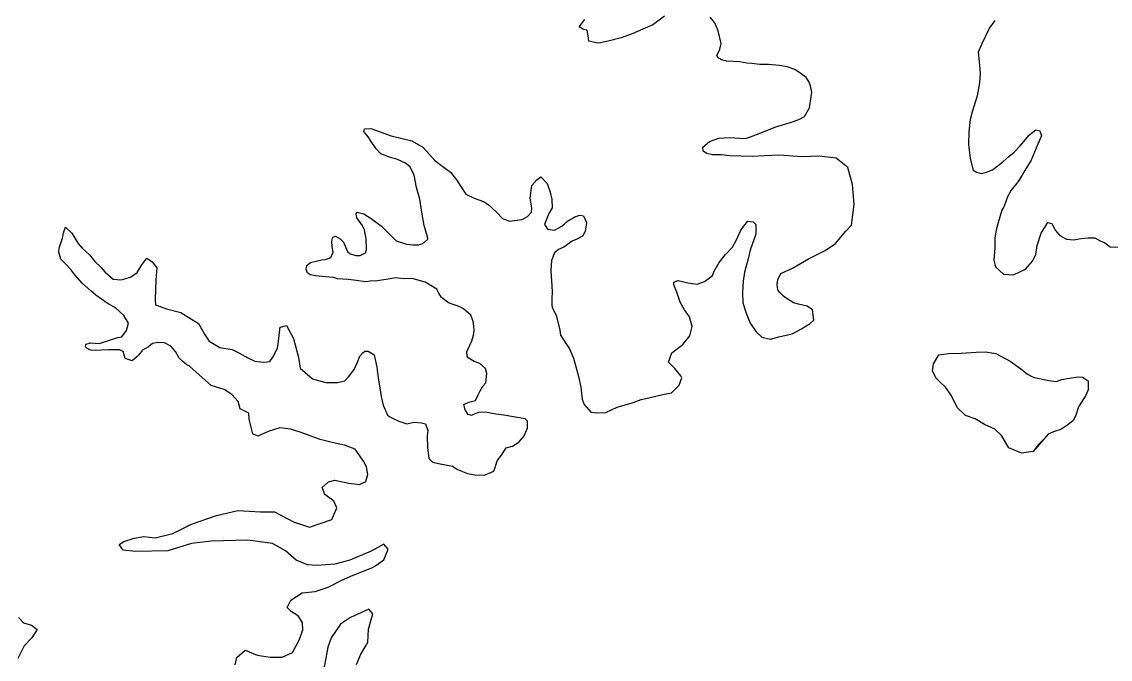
# Model space of a CAD drawing. Extents: x -492261 to -432772, y 1441225 to 1452922.
# Drawn here: x -461350.4 to -461283, y 1452389.8 to 1452429.3 of the extents above; entities that cross this region are included whole.
import ezdxf

# ---------------------------------------------------------------- set-up
doc = ezdxf.new("R2010")
doc.units = 0
doc.layers.add('Default', color=7, linetype='Continuous')

msp = doc.modelspace()

# ---------------------------------------------------------------- linework, layer by layer
at = {"layer": 'Default'}
for points in [[(-461310.59, 1452429.659), (-461311.317, 1452429.136), (-461311.943, 1452428.863), (-461312.594, 1452428.565), (-461313.295, 1452428.318), (-461314.096, 1452428.121), (-461314.672, 1452427.998), (-461314.922, 1452428.025), (-461315.296, 1452428.127), (-461315.32, 1452428.452), (-461315.394, 1452428.804), (-461315.619, 1452428.83), (-461315.893, 1452429.006), (-461315.542, 1452429.456)], [(-461303.511, 1452409.802), (-461302.685, 1452409.974), (-461302.109, 1452410.297), (-461301.583, 1452410.62), (-461301.357, 1452410.82), (-461301.429, 1452411.472), (-461301.754, 1452411.699), (-461302.303, 1452411.827), (-461302.603, 1452411.903), (-461303.052, 1452412.181), (-461303.227, 1452412.307), (-461303.401, 1452412.483), (-461303.451, 1452412.534), (-461303.575, 1452412.71), (-461303.624, 1452413.036), (-461303.573, 1452413.336), (-461303.397, 1452413.711), (-461302.67, 1452414.059), (-461301.668, 1452414.631), (-461300.641, 1452415.153), (-461300.014, 1452415.576), (-461299.361, 1452416.35), (-461299.01, 1452416.724), (-461298.855, 1452418.002), (-461298.95, 1452419.23), (-461299.247, 1452420.284), (-461299.97, 1452420.864), (-461301.019, 1452420.994), (-461302.095, 1452420.949), (-461303.47, 1452421.055), (-461304.395, 1452421.009), (-461305.17, 1452420.963), (-461305.871, 1452420.991), (-461306.546, 1452421.019), (-461307.095, 1452421.072), (-461307.621, 1452421.074), (-461307.97, 1452421.151), (-461308.195, 1452421.302), (-461308.219, 1452421.553), (-461307.818, 1452421.902), (-461307.242, 1452422.1), (-461306.566, 1452422.147), (-461305.591, 1452422.092), (-461305.266, 1452422.191), (-461304.64, 1452422.439), (-461303.638, 1452422.836), (-461302.737, 1452423.107), (-461302.286, 1452423.256), (-461301.936, 1452423.454), (-461301.609, 1452423.979), (-461301.506, 1452424.681), (-461301.48, 1452424.956), (-461301.553, 1452425.358), (-461301.653, 1452425.609), (-461301.827, 1452425.86), (-461302.126, 1452426.087), (-461302.525, 1452426.365), (-461303, 1452426.517), (-461303.474, 1452426.619), (-461304.149, 1452426.673), (-461304.699, 1452426.675), (-461305.199, 1452426.727), (-461305.499, 1452426.754), (-461305.949, 1452426.831), (-461306.349, 1452426.858), (-461306.749, 1452426.885), (-461307.074, 1452426.962), (-461307.273, 1452427.088), (-461307.348, 1452427.238), (-461307.171, 1452427.614), (-461307.095, 1452427.964), (-461307.267, 1452428.767), (-461307.491, 1452429.244), (-461307.764, 1452429.596)], [(-461290.136, 1452429.391), (-461290.463, 1452428.942), (-461290.967, 1452427.916), (-461291.168, 1452427.441), (-461291.096, 1452426.839)], [(-461291.096, 1452426.839), (-461291.048, 1452426.137), (-461291.075, 1452425.536), (-461291.228, 1452424.734), (-461291.507, 1452423.808), (-461291.659, 1452423.258), (-461291.737, 1452422.506), (-461291.765, 1452421.704), (-461291.668, 1452420.852), (-461291.47, 1452420.124), (-461291.271, 1452419.998), (-461290.971, 1452419.921), (-461290.646, 1452419.995), (-461290.27, 1452420.144), (-461289.643, 1452420.642), (-461289.267, 1452420.966), (-461288.941, 1452421.24), (-461288.589, 1452421.615), (-461288.338, 1452421.889), (-461288.012, 1452422.289), (-461287.761, 1452422.488), (-461287.585, 1452422.613), (-461287.335, 1452422.561), (-461287.237, 1452422.26), (-461287.464, 1452421.735), (-461287.892, 1452420.734), (-461288.27, 1452420.109), (-461288.446, 1452419.809), (-461288.697, 1452419.41), (-461289.124, 1452418.885), (-461289.351, 1452418.46), (-461289.553, 1452417.885), (-461289.704, 1452417.635), (-461289.932, 1452416.884), (-461290.059, 1452416.408), (-461290.135, 1452415.932), (-461290.138, 1452415.306), (-461290.191, 1452414.554), (-461290.092, 1452414.127), (-461289.594, 1452413.674), (-461288.969, 1452413.646), (-461288.242, 1452413.994), (-461287.79, 1452414.493), (-461287.589, 1452414.893), (-461287.512, 1452415.444), (-461287.259, 1452416.22), (-461286.856, 1452416.87), (-461286.606, 1452416.819), (-461286.383, 1452416.391), (-461286.109, 1452416.064), (-461285.685, 1452415.837), (-461285.235, 1452415.81), (-461284.784, 1452415.883), (-461284.359, 1452415.931), (-461283.934, 1452415.929), (-461283.61, 1452415.752), (-461283.31, 1452415.626), (-461282.986, 1452415.374), (-461282.311, 1452415.345)], [(-461322.844, 1452408.862), (-461322.541, 1452409.537), (-461322.44, 1452409.887), (-461322.389, 1452410.213), (-461322.413, 1452410.464), (-461322.462, 1452410.74), (-461322.61, 1452411.141), (-461323.059, 1452411.519), (-461323.284, 1452411.646), (-461323.983, 1452411.899), (-461324.407, 1452412.227), (-461324.581, 1452412.504), (-461324.705, 1452412.755), (-461325.429, 1452413.184), (-461326.228, 1452413.413), (-461326.778, 1452413.391), (-461327.253, 1452413.443), (-461327.854, 1452413.346), (-461328.404, 1452413.273), (-461328.829, 1452413.25), (-461329.104, 1452413.201), (-461329.704, 1452413.279), (-461330.204, 1452413.356), (-461330.854, 1452413.384), (-461331.104, 1452413.461), (-461331.604, 1452413.513), (-461332.229, 1452413.566), (-461332.554, 1452413.643), (-461332.728, 1452413.769), (-461332.802, 1452413.969), (-461332.752, 1452414.22), (-461332.526, 1452414.394), (-461332.175, 1452414.493), (-461331.85, 1452414.567), (-461331.6, 1452414.591), (-461331.274, 1452414.714), (-461331.123, 1452415.04), (-461331.197, 1452415.366), (-461331.221, 1452415.717), (-461331.145, 1452415.967), (-461330.994, 1452416.042), (-461330.695, 1452415.865), (-461330.496, 1452415.663), (-461330.297, 1452415.236), (-461330.248, 1452415.086), (-461330.073, 1452414.935), (-461329.699, 1452414.833), (-461329.449, 1452414.832), (-461329.123, 1452415.006), (-461329.072, 1452415.206), (-461329.095, 1452415.858), (-461329.193, 1452416.434), (-461329.342, 1452416.711), (-461329.665, 1452417.163), (-461329.714, 1452417.414), (-461329.639, 1452417.514), (-461329.239, 1452417.412), (-461328.765, 1452417.134), (-461328.142, 1452416.655), (-461327.668, 1452416.177), (-461327.22, 1452415.749), (-461326.595, 1452415.545), (-461326.195, 1452415.494), (-461325.845, 1452415.492), (-461325.645, 1452415.566), (-461325.495, 1452415.641), (-461325.269, 1452415.84), (-461325.293, 1452415.991), (-461325.491, 1452416.693), (-461325.638, 1452417.521), (-461325.76, 1452418.324), (-461325.957, 1452419.052), (-461326.104, 1452419.804), (-461326.353, 1452420.332), (-461326.652, 1452420.558), (-461327.151, 1452420.786), (-461327.701, 1452420.939), (-461328.175, 1452421.142), (-461328.474, 1452421.444), (-461328.772, 1452421.896), (-461328.971, 1452422.198), (-461329.22, 1452422.525), (-461329.195, 1452422.675), (-461328.794, 1452422.699), (-461327.546, 1452422.242), (-461326.247, 1452421.935), (-461325.573, 1452421.556), (-461325.324, 1452421.279), (-461324.826, 1452420.726), (-461324.252, 1452420.297), (-461323.853, 1452419.994), (-461323.48, 1452419.517), (-461322.908, 1452418.637), (-461322.384, 1452418.384), (-461321.809, 1452418.181), (-461321.535, 1452418.004), (-461321.311, 1452417.802), (-461320.987, 1452417.5), (-461320.638, 1452417.123), (-461320.214, 1452416.97), (-461319.413, 1452417.067)], [(-461319.413, 1452417.067), (-461319.087, 1452417.241), (-461318.836, 1452417.516), (-461318.81, 1452417.766), (-461318.933, 1452418.393), (-461318.83, 1452419.17), (-461318.504, 1452419.519), (-461318.253, 1452419.718), (-461317.879, 1452419.291), (-461317.681, 1452418.763), (-461317.583, 1452418.312), (-461317.56, 1452417.785), (-461317.761, 1452417.435), (-461318.039, 1452416.76), (-461317.84, 1452416.458), (-461317.415, 1452416.406), (-461316.964, 1452416.655), (-461316.788, 1452416.805), (-461316.613, 1452416.954), (-461316.162, 1452417.228), (-461315.836, 1452417.327), (-461315.611, 1452417.3), (-461315.438, 1452416.874), (-461315.515, 1452416.323), (-461315.691, 1452416.023), (-461316.042, 1452415.849), (-461316.317, 1452415.725), (-461316.844, 1452415.351), (-461317.169, 1452415.202), (-461317.42, 1452415.003), (-461317.597, 1452414.527), (-461317.649, 1452413.901), (-461317.626, 1452413.55), (-461317.578, 1452412.948), (-461317.554, 1452412.572), (-461317.581, 1452412.171), (-461317.582, 1452411.795), (-461317.558, 1452411.62), (-461317.309, 1452411.142), (-461317.088, 1452410.214), (-461317.039, 1452409.888), (-461316.492, 1452409.059), (-461316.244, 1452408.481), (-461316.071, 1452407.879), (-461315.923, 1452407.327), (-461315.775, 1452406.674), (-461315.703, 1452405.922), (-461315.579, 1452405.596), (-461315.156, 1452405.118), (-461314.806, 1452405.091), (-461314.231, 1452405.113), (-461313.529, 1452405.436), (-461312.603, 1452405.708), (-461312.052, 1452405.906), (-461311.577, 1452406.004), (-461310.701, 1452406.225), (-461310.175, 1452406.323), (-461309.698, 1452406.797), (-461309.522, 1452407.248), (-461309.596, 1452407.373), (-461309.97, 1452407.826), (-461310.343, 1452408.229), (-461310.141, 1452408.804), (-461309.464, 1452409.328), (-461309.037, 1452409.852), (-461308.885, 1452410.428), (-461309.058, 1452411.03), (-461309.356, 1452411.457), (-461309.63, 1452411.935), (-461309.827, 1452412.562), (-461310.026, 1452413.014), (-461310.025, 1452413.19), (-461309.75, 1452413.289), (-461309.15, 1452413.136), (-461308.575, 1452413.058), (-461308.124, 1452413.231), (-461307.899, 1452413.381), (-461307.623, 1452413.605), (-461307.522, 1452413.855), (-461307.22, 1452414.405), (-461306.818, 1452414.905), (-461306.391, 1452415.354), (-461306.14, 1452415.804), (-461305.862, 1452416.404), (-461305.611, 1452416.754), (-461305.435, 1452416.954), (-461305.11, 1452416.927), (-461304.936, 1452416.751), (-461304.938, 1452416.149), (-461305.292, 1452415.174), (-461305.419, 1452414.623), (-461305.647, 1452413.797), (-461305.724, 1452413.246), (-461305.776, 1452412.569), (-461305.754, 1452411.892), (-461305.531, 1452411.265), (-461305.283, 1452410.637), (-461304.91, 1452410.084), (-461304.561, 1452409.782), (-461304.037, 1452409.654), (-461303.511, 1452409.802)], [(-461333.585, 1452398.333), (-461332.586, 1452398.003), (-461331.209, 1452398.473), (-461330.906, 1452399.198), (-461331.08, 1452399.6), (-461331.653, 1452400.029), (-461331.802, 1452400.456), (-461331.425, 1452400.805), (-461331.025, 1452400.903), (-461330.15, 1452400.724), (-461329.501, 1452400.646), (-461329.1, 1452400.819), (-461328.973, 1452401.27), (-461329.071, 1452401.747), (-461329.245, 1452402.098), (-461329.768, 1452402.828), (-461330.417, 1452403.081), (-461331.116, 1452403.235), (-461331.941, 1452403.439), (-461333.115, 1452403.87), (-461333.764, 1452404.074), (-461334.439, 1452404.152), (-461335.165, 1452403.93), (-461335.791, 1452403.632), (-461336.116, 1452403.784), (-461336.337, 1452404.687), (-461336.361, 1452405.063), (-461336.885, 1452405.341), (-461337.008, 1452405.793), (-461337.407, 1452406.221), (-461337.881, 1452406.523), (-461338.68, 1452406.778), (-461339.602, 1452407.584), (-461340.051, 1452407.987), (-461340.201, 1452408.063), (-461340.325, 1452408.164), (-461340.45, 1452408.264), (-461340.674, 1452408.466), (-461340.898, 1452408.893), (-461341.197, 1452409.22), (-461341.571, 1452409.422), (-461341.996, 1452409.449), (-461342.321, 1452409.376), (-461342.572, 1452409.176), (-461342.948, 1452408.977), (-461343.174, 1452408.678), (-461343.3, 1452408.553), (-461343.576, 1452408.304), (-461344.025, 1452408.456), (-461344.149, 1452408.883), (-461344.373, 1452408.984), (-461345.024, 1452408.987), (-461345.499, 1452408.964), (-461345.874, 1452408.941), (-461346.149, 1452408.967), (-461346.274, 1452409.018), (-461346.398, 1452409.093), (-461346.473, 1452409.169), (-461346.448, 1452409.344), (-461346.147, 1452409.418), (-461345.597, 1452409.39), (-461344.871, 1452409.638), (-461344.471, 1452409.761), (-461344.22, 1452409.785), (-461343.944, 1452410.185), (-461343.817, 1452410.636), (-461344.091, 1452411.113), (-461344.614, 1452411.592), (-461345.138, 1452411.87), (-461345.836, 1452412.374), (-461346.135, 1452412.651), (-461346.684, 1452413.13), (-461347.132, 1452413.633), (-461347.381, 1452413.96), (-461347.705, 1452414.312), (-461348.004, 1452414.615), (-461348.127, 1452415.041), (-461348.101, 1452415.292), (-461347.899, 1452415.917), (-461347.848, 1452416.243), (-461347.721, 1452416.593), (-461347.323, 1452416.216), (-461346.925, 1452415.587), (-461346.676, 1452415.285), (-461346.227, 1452414.882), (-461345.904, 1452414.455), (-461345.53, 1452414.102), (-461345.281, 1452413.825), (-461344.757, 1452413.372), (-461344.257, 1452413.319), (-461343.682, 1452413.492), (-461343.281, 1452413.791), (-461342.979, 1452414.266), (-461342.677, 1452414.666), (-461342.353, 1452414.439), (-461342.054, 1452414.061), (-461342.107, 1452413.335), (-461342.161, 1452412.107), (-461342.138, 1452411.781), (-461341.463, 1452411.527), (-461340.564, 1452411.298)], [(-461340.564, 1452411.298), (-461340.065, 1452410.995), (-461339.466, 1452410.616), (-461339.094, 1452409.963), (-461338.82, 1452409.535), (-461338.146, 1452409.131), (-461337.397, 1452409.003), (-461336.972, 1452408.8), (-461336.423, 1452408.497), (-461335.974, 1452408.294), (-461335.474, 1452408.217), (-461335.224, 1452408.241), (-461335.049, 1452408.265), (-461334.873, 1452408.54), (-461334.571, 1452409.09), (-461334.519, 1452409.516), (-461334.468, 1452409.867), (-461334.442, 1452410.242), (-461334.416, 1452410.393), (-461334.015, 1452410.491), (-461333.593, 1452409.687), (-461333.273, 1452408.508), (-461333.175, 1452407.856), (-461332.402, 1452407.2), (-461331.578, 1452406.971), (-461330.853, 1452406.968), (-461330.402, 1452407.066), (-461330.176, 1452407.316), (-461329.825, 1452407.765), (-461329.623, 1452408.216), (-461329.471, 1452408.591), (-461329.321, 1452408.791), (-461329.17, 1452408.915), (-461328.97, 1452408.914), (-461328.596, 1452408.687), (-461328.473, 1452408.11), (-461328.424, 1452407.909), (-461328.351, 1452407.257), (-461328.228, 1452406.605), (-461328.155, 1452406.104), (-461328.032, 1452405.552), (-461327.759, 1452404.949), (-461327.635, 1452404.848), (-461327.485, 1452404.772), (-461327.061, 1452404.57), (-461326.561, 1452404.392), (-461326.136, 1452404.515), (-461325.661, 1452404.463), (-461325.411, 1452404.412), (-461325.262, 1452403.985), (-461325.314, 1452403.66), (-461325.291, 1452402.933), (-461325.194, 1452402.255), (-461324.969, 1452402.029), (-461324.495, 1452401.926), (-461323.745, 1452401.773), (-461323.421, 1452401.571), (-461322.797, 1452401.317), (-461322.347, 1452401.24), (-461321.772, 1452401.212), (-461321.471, 1452401.336), (-461321.171, 1452401.46), (-461321.095, 1452401.686), (-461320.968, 1452402.111), (-461320.692, 1452402.461), (-461320.415, 1452402.911), (-461320.015, 1452403.009), (-461319.614, 1452403.283), (-461319.287, 1452403.657), (-461319.085, 1452404.133), (-461319.084, 1452404.559), (-461319.233, 1452404.71), (-461319.958, 1452404.838), (-461320.558, 1452404.941), (-461321.058, 1452404.994), (-461321.582, 1452405.096), (-461322.057, 1452405.124), (-461322.383, 1452405), (-461322.558, 1452404.925), (-461322.758, 1452404.976), (-461322.957, 1452405.278), (-461323.031, 1452405.604), (-461322.73, 1452405.753), (-461322.305, 1452405.852), (-461322.154, 1452406.202), (-461322.028, 1452406.452), (-461321.852, 1452406.727), (-461321.676, 1452406.952), (-461321.599, 1452407.528), (-461321.697, 1452407.829), (-461322.046, 1452408.131), (-461322.396, 1452408.258), (-461322.77, 1452408.485), (-461322.82, 1452408.586), (-461322.844, 1452408.862)], [(-461287.106, 1452403.462), (-461287.432, 1452403.113), (-461287.759, 1452402.688), (-461288.484, 1452402.591), (-461289.258, 1452402.92), (-461289.73, 1452403.674), (-461290.129, 1452404.077), (-461290.778, 1452404.356), (-461291.352, 1452404.709), (-461291.951, 1452404.912), (-461292.475, 1452405.416), (-461292.847, 1452406.17), (-461293.195, 1452406.673), (-461293.544, 1452407), (-461293.793, 1452407.252), (-461293.992, 1452407.679), (-461293.94, 1452408.13), (-461293.613, 1452408.679), (-461292.987, 1452408.752), (-461292.212, 1452408.773), (-461291.287, 1452408.844), (-461290.712, 1452408.867), (-461290.062, 1452408.764), (-461289.188, 1452408.284), (-461288.515, 1452407.804), (-461288.116, 1452407.477), (-461287.767, 1452407.3)], [(-461287.767, 1452407.3), (-461286.792, 1452407.095), (-461286.317, 1452407.017), (-461285.992, 1452407.141), (-461285.516, 1452407.239), (-461284.991, 1452407.312), (-461284.691, 1452407.286), (-461284.342, 1452407.059), (-461284.344, 1452406.507), (-461284.52, 1452406.132), (-461284.948, 1452405.457), (-461285.125, 1452404.882), (-461285.276, 1452404.607), (-461285.602, 1452404.332), (-461286.053, 1452404.059), (-461286.504, 1452403.91), (-461286.829, 1452403.761), (-461287.759, 1452402.688)], [(-461337.193, 1452389.477), (-461337.092, 1452389.928), (-461336.59, 1452390.377), (-461335.841, 1452390.073), (-461335.041, 1452389.944), (-461334.291, 1452389.94), (-461333.64, 1452390.238), (-461333.212, 1452391.038), (-461333.009, 1452391.639), (-461333.033, 1452392.065), (-461333.281, 1452392.492), (-461333.73, 1452392.77), (-461333.98, 1452393.022), (-461333.753, 1452393.472), (-461333.051, 1452393.92), (-461332.251, 1452394.016), (-461331.449, 1452394.288), (-461330.598, 1452394.711), (-461329.896, 1452395.033), (-461328.744, 1452395.479), (-461328.544, 1452395.579), (-461327.992, 1452395.977), (-461327.715, 1452396.628), (-461327.989, 1452396.955), (-461328.766, 1452396.507), (-461330.093, 1452395.962), (-461331.019, 1452395.715), (-461332.145, 1452395.62), (-461332.72, 1452395.673), (-461333.419, 1452395.952), (-461334.092, 1452396.531), (-461334.89, 1452396.986), (-461336.415, 1452397.193), (-461338.691, 1452397.128), (-461339.916, 1452396.983), (-461341.368, 1452396.539), (-461343.369, 1452396.498), (-461344.144, 1452396.576), (-461344.393, 1452396.928), (-461344.092, 1452397.103), (-461343.466, 1452397.325), (-461342.865, 1452397.423), (-461342.166, 1452397.344), (-461341.064, 1452397.615), (-461339.912, 1452398.186), (-461338.36, 1452398.731), (-461337.033, 1452399.026), (-461335.633, 1452398.944), (-461334.758, 1452398.94), (-461333.585, 1452398.333)], [(-461329.692, 1452389.493), (-461329.414, 1452390.119), (-461328.986, 1452390.844), (-461328.933, 1452391.67), (-461328.756, 1452392.346), (-461328.68, 1452392.622), (-461328.929, 1452392.924), (-461330.056, 1452392.402), (-461330.683, 1452391.979), (-461331.261, 1452391.13), (-461331.463, 1452390.554), (-461331.591, 1452389.878), (-461331.795, 1452388.801)], [(-461350.636, 1452392.395), (-461350.312, 1452392.068), (-461349.812, 1452391.915), (-461349.463, 1452391.663), (-461349.79, 1452391.138), (-461350.267, 1452390.639), (-461350.67, 1452389.864)]]:
    msp.add_lwpolyline(points, dxfattribs=at)

doc.saveas('drawing.dxf')
